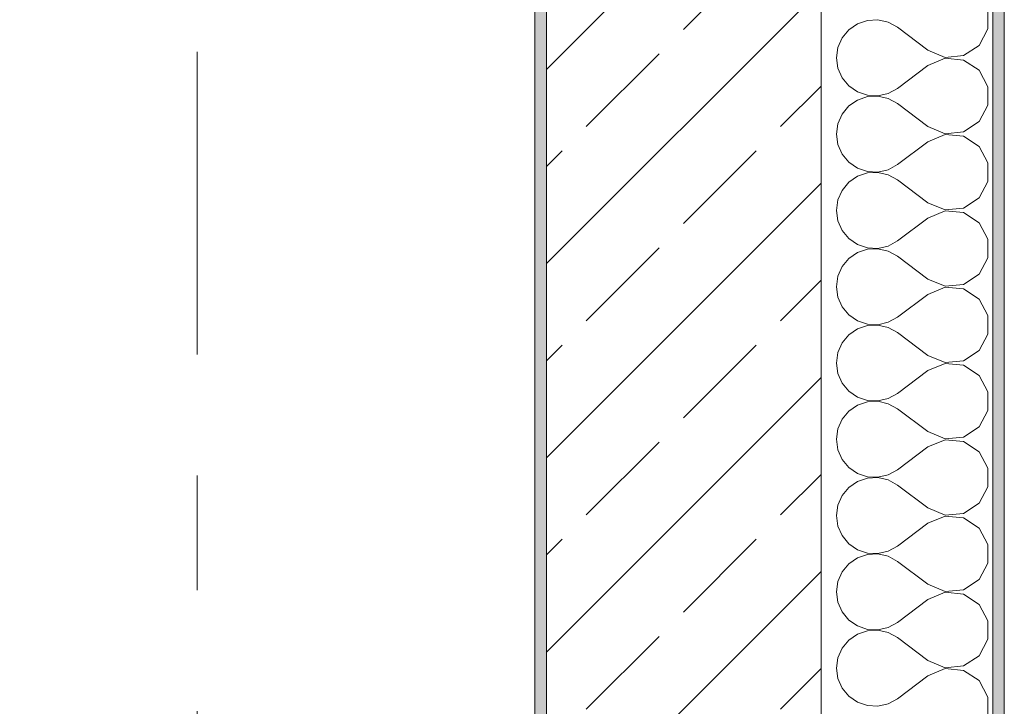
# Model space of a CAD drawing. Header units: metres. Extents: x -3.6 to 85.2, y -11 to 16.8.
# Tile 475 of 508: x 61.6 to 62.4, y 8.7 to 9.3. Entities that reach past the tile are written whole.
import ezdxf

# ---------------------------------------------------------------- set-up
doc = ezdxf.new("R2010")
doc.units = ezdxf.units.M
doc.header["$MEASUREMENT"] = 0
doc.linetypes.add('Strichlinie doppelt', pattern=[0.546806, 0.264583, -0.105833, 0.070556, -0.105833])
doc.linetypes.add('Wipeout_Contour', pattern=[1, 0, -1])
for name, color, linetype in [('154 - Bemaßung_ Beschriftung.Ausbau - Deckenspiegel', 7, 'Continuous'), ('451 - Universal.Achsen Raster', 7, 'Continuous'), ('604 - Struktur.Wand Aussen', 7, 'Continuous')]:
    doc.layers.add(name, color=color, linetype=linetype)
doc.styles.add('ERSTELLTER_STIL_2', font='txt')
doc.dimstyles.new('ERSTELLTER_STIL__1', dxfattribs={"dimtxt": 0.1, "dimasz": 0.0532, "dimexe": 0.18, "dimexo": 0.0625, "dimgap": 0, "dimtad": 1, "dimtih": 1, "dimtoh": 1, "dimzin": 0, "dimdsep": 46, "dimtxsty": 'ERSTELLTER_STIL_2', "dimblk": 'ARROWHEAD_2', "dimblk1": 'ARROWHEAD_2', "dimblk2": 'ARROWHEAD_2', "dimcen": 0.09, "dimse1": 1, "dimse2": 1, "dimclrd": 7, "dimclre": 7, "dimclrt": 7, "dimazin": 0, "dimtfac": 1, "dimtdec": 4, "dimtmove": 0, "dimatfit": 3, "dimfxl": 1, "dimtolj": 1, "dimtzin": 0, "dimarcsym": 0})

# ---------------------------------------------------------------- blocks, each defined once
blk = doc.blocks.new('*X116')
at = {"layer": '604 - Struktur.Wand Aussen', "color": 7, "linetype": 'Continuous', "lineweight": 5}
for p, q in [((62.42069, 9.29188), (62.42069, 9.30812)), ((62.3155, 9.29942), (62.30678, 9.29648)), ((62.32469, 9.29987), (62.3155, 9.29942)), ((62.33364, 9.29778), (62.32469, 9.29987)), ((62.34169, 9.29333), (62.33364, 9.29778)), ((62.2992, 9.29127), (62.29334, 9.28419)), ((62.30678, 9.29648), (62.2992, 9.29127)), ((62.36836, 9.27333), (62.34169, 9.29333)), ((62.41302, 9.27757), (62.42069, 9.29188)), ((62.29334, 9.28419), (62.28963, 9.27578)), ((62.28963, 9.27578), (62.28836, 9.26667)), ((62.36836, 9.27333), (62.38333, 9.26705)), ((62.39949, 9.26858), (62.41302, 9.27757)), ((62.28836, 9.26667), (62.28963, 9.25756)), ((62.38333, 9.26629), (62.36836, 9.26)), ((62.38333, 9.26705), (62.39949, 9.26858)), ((62.39949, 9.26475), (62.38333, 9.26629)), ((62.41302, 9.25576), (62.39949, 9.26475)), ((62.28963, 9.25756), (62.29334, 9.24914)), ((62.36836, 9.26), (62.34169, 9.24)), ((62.42069, 9.24145), (62.41302, 9.25576)), ((62.29334, 9.24914), (62.2992, 9.24206)), ((62.2992, 9.24206), (62.30678, 9.23685)), ((62.30678, 9.23685), (62.3155, 9.23391)), ((62.33364, 9.23555), (62.34169, 9.24)), ((62.42069, 9.22521), (62.42069, 9.24145)), ((62.30678, 9.22981), (62.2992, 9.22461)), ((62.3155, 9.23275), (62.30678, 9.22981)), ((62.3155, 9.23391), (62.32469, 9.23347)), ((62.32469, 9.2332), (62.3155, 9.23275)), ((62.32469, 9.23347), (62.33364, 9.23555)), ((62.33364, 9.23112), (62.32469, 9.2332)), ((62.34169, 9.22667), (62.33364, 9.23112)), ((62.2992, 9.22461), (62.29334, 9.21752)), ((62.36836, 9.20667), (62.34169, 9.22667)), ((62.41302, 9.2109), (62.42069, 9.22521)), ((62.29334, 9.21752), (62.28963, 9.20911)), ((62.28963, 9.20911), (62.28836, 9.2)), ((62.36836, 9.20667), (62.38333, 9.20038)), ((62.39949, 9.20192), (62.41302, 9.2109)), ((62.28836, 9.2), (62.28963, 9.19089)), ((62.38333, 9.19962), (62.36836, 9.19333)), ((62.38333, 9.20038), (62.39949, 9.20192)), ((62.39949, 9.19808), (62.38333, 9.19962)), ((62.41302, 9.1891), (62.39949, 9.19808)), ((62.28963, 9.19089), (62.29334, 9.18248)), ((62.36836, 9.19333), (62.34169, 9.17333)), ((62.42069, 9.17479), (62.41302, 9.1891)), ((62.29334, 9.18248), (62.2992, 9.17539)), ((62.2992, 9.17539), (62.30678, 9.17019)), ((62.30678, 9.17019), (62.3155, 9.16725)), ((62.32469, 9.1668), (62.33364, 9.16888)), ((62.33364, 9.16888), (62.34169, 9.17333)), ((62.42069, 9.15855), (62.42069, 9.17479)), ((62.30678, 9.16315), (62.2992, 9.15794)), ((62.3155, 9.16609), (62.30678, 9.16315)), ((62.3155, 9.16725), (62.32469, 9.1668)), ((62.32469, 9.16653), (62.3155, 9.16609)), ((62.33364, 9.16445), (62.32469, 9.16653)), ((62.34169, 9.16), (62.33364, 9.16445)), ((62.36836, 9.14), (62.34169, 9.16)), ((62.29334, 9.15086), (62.28963, 9.14244)), ((62.2992, 9.15794), (62.29334, 9.15086)), ((62.41302, 9.14424), (62.42069, 9.15855)), ((62.28963, 9.14244), (62.28836, 9.13333)), ((62.39949, 9.13525), (62.41302, 9.14424)), ((62.36836, 9.14), (62.38333, 9.13371)), ((62.38333, 9.13371), (62.39949, 9.13525)), ((62.28836, 9.13333), (62.28963, 9.12422)), ((62.36836, 9.12667), (62.34169, 9.10667)), ((62.38333, 9.13295), (62.36836, 9.12667)), ((62.39949, 9.13142), (62.38333, 9.13295)), ((62.41302, 9.12243), (62.39949, 9.13142)), ((62.28963, 9.12422), (62.29334, 9.11581)), ((62.42069, 9.10812), (62.41302, 9.12243)), ((62.29334, 9.11581), (62.2992, 9.10873)), ((62.2992, 9.10873), (62.30678, 9.10352)), ((62.42069, 9.09188), (62.42069, 9.10812)), ((62.30678, 9.10352), (62.3155, 9.10058)), ((62.3155, 9.09942), (62.30678, 9.09648)), ((62.3155, 9.10058), (62.32469, 9.10013)), ((62.32469, 9.09987), (62.3155, 9.09942)), ((62.32469, 9.10013), (62.33364, 9.10222)), ((62.33364, 9.09778), (62.32469, 9.09987)), ((62.33364, 9.10222), (62.34169, 9.10667)), ((62.2992, 9.09127), (62.29334, 9.08419)), ((62.30678, 9.09648), (62.2992, 9.09127)), ((62.34169, 9.09333), (62.33364, 9.09778)), ((62.36836, 9.07333), (62.34169, 9.09333)), ((62.41302, 9.07757), (62.42069, 9.09188)), ((62.29334, 9.08419), (62.28963, 9.07578)), ((62.28963, 9.07578), (62.28836, 9.06667)), ((62.39949, 9.06858), (62.41302, 9.07757)), ((62.28836, 9.06667), (62.28963, 9.05756)), ((62.36836, 9.07333), (62.38333, 9.06705)), ((62.38333, 9.06629), (62.36836, 9.06)), ((62.38333, 9.06705), (62.39949, 9.06858)), ((62.39949, 9.06475), (62.38333, 9.06629)), ((62.28963, 9.05756), (62.29334, 9.04914)), ((62.36836, 9.06), (62.34169, 9.04)), ((62.41302, 9.05576), (62.39949, 9.06475)), ((62.29334, 9.04914), (62.2992, 9.04206)), ((62.42069, 9.04145), (62.41302, 9.05576)), ((62.2992, 9.04206), (62.30678, 9.03685)), ((62.33364, 9.03555), (62.34169, 9.04)), ((62.42069, 9.02521), (62.42069, 9.04145)), ((62.30678, 9.03685), (62.3155, 9.03391)), ((62.3155, 9.03275), (62.30678, 9.02981)), ((62.3155, 9.03391), (62.32469, 9.03347)), ((62.32469, 9.0332), (62.3155, 9.03275)), ((62.32469, 9.03347), (62.33364, 9.03555)), ((62.33364, 9.03112), (62.32469, 9.0332)), ((62.34169, 9.02667), (62.33364, 9.03112)), ((62.2992, 9.02461), (62.29334, 9.01752)), ((62.30678, 9.02981), (62.2992, 9.02461)), ((62.36836, 9.00667), (62.34169, 9.02667)), ((62.41302, 9.0109), (62.42069, 9.02521)), ((62.29334, 9.01752), (62.28963, 9.00911)), ((62.28963, 9.00911), (62.28836, 9)), ((62.36836, 9.00667), (62.38333, 9.00038)), ((62.39949, 9.00192), (62.41302, 9.0109)), ((62.28836, 9), (62.28963, 8.99089)), ((62.38333, 8.99962), (62.36836, 8.99333)), ((62.38333, 9.00038), (62.39949, 9.00192)), ((62.39949, 8.99808), (62.38333, 8.99962)), ((62.41302, 8.9891), (62.39949, 8.99808)), ((62.28963, 8.99089), (62.29334, 8.98248)), ((62.36836, 8.99333), (62.34169, 8.97333)), ((62.42069, 8.97479), (62.41302, 8.9891)), ((62.29334, 8.98248), (62.2992, 8.97539)), ((62.2992, 8.97539), (62.30678, 8.97019)), ((62.30678, 8.97019), (62.3155, 8.96725)), ((62.33364, 8.96888), (62.34169, 8.97333)), ((62.42069, 8.95855), (62.42069, 8.97479)), ((62.30678, 8.96315), (62.2992, 8.95794)), ((62.3155, 8.96609), (62.30678, 8.96315)), ((62.3155, 8.96725), (62.32469, 8.9668)), ((62.32469, 8.96653), (62.3155, 8.96609)), ((62.32469, 8.9668), (62.33364, 8.96888)), ((62.33364, 8.96445), (62.32469, 8.96653)), ((62.34169, 8.96), (62.33364, 8.96445)), ((62.2992, 8.95794), (62.29334, 8.95086)), ((62.36836, 8.94), (62.34169, 8.96)), ((62.41302, 8.94424), (62.42069, 8.95855)), ((62.29334, 8.95086), (62.28963, 8.94244)), ((62.28963, 8.94244), (62.28836, 8.93333)), ((62.36836, 8.94), (62.38333, 8.93371)), ((62.39949, 8.93525), (62.41302, 8.94424)), ((62.28836, 8.93333), (62.28963, 8.92422)), ((62.38333, 8.93295), (62.36836, 8.92667)), ((62.38333, 8.93371), (62.39949, 8.93525)), ((62.39949, 8.93142), (62.38333, 8.93295)), ((62.41302, 8.92243), (62.39949, 8.93142)), ((62.28963, 8.92422), (62.29334, 8.91581)), ((62.36836, 8.92667), (62.34169, 8.90667)), ((62.42069, 8.90812), (62.41302, 8.92243)), ((62.29334, 8.91581), (62.2992, 8.90873)), ((62.2992, 8.90873), (62.30678, 8.90352)), ((62.30678, 8.90352), (62.3155, 8.90058)), ((62.32469, 8.90013), (62.33364, 8.90222)), ((62.33364, 8.90222), (62.34169, 8.90667)), ((62.42069, 8.89188), (62.42069, 8.90812)), ((62.30678, 8.89648), (62.2992, 8.89127)), ((62.3155, 8.89942), (62.30678, 8.89648)), ((62.3155, 8.90058), (62.32469, 8.90013)), ((62.32469, 8.89987), (62.3155, 8.89942)), ((62.33364, 8.89778), (62.32469, 8.89987)), ((62.34169, 8.89333), (62.33364, 8.89778)), ((62.36836, 8.87333), (62.34169, 8.89333)), ((62.29334, 8.88419), (62.28963, 8.87578)), ((62.2992, 8.89127), (62.29334, 8.88419)), ((62.41302, 8.87757), (62.42069, 8.89188)), ((62.28963, 8.87578), (62.28836, 8.86667)), ((62.39949, 8.86858), (62.41302, 8.87757)), ((62.36836, 8.87333), (62.38333, 8.86705)), ((62.38333, 8.86705), (62.39949, 8.86858)), ((62.28836, 8.86667), (62.28963, 8.85756)), ((62.36836, 8.86), (62.34169, 8.84)), ((62.38333, 8.86629), (62.36836, 8.86)), ((62.39949, 8.86475), (62.38333, 8.86629)), ((62.41302, 8.85576), (62.39949, 8.86475)), ((62.28963, 8.85756), (62.29334, 8.84914)), ((62.42069, 8.84145), (62.41302, 8.85576)), ((62.29334, 8.84914), (62.2992, 8.84206)), ((62.2992, 8.84206), (62.30678, 8.83685)), ((62.42069, 8.82521), (62.42069, 8.84145)), ((62.30678, 8.83685), (62.3155, 8.83391)), ((62.3155, 8.83275), (62.30678, 8.82981)), ((62.3155, 8.83391), (62.32469, 8.83347)), ((62.32469, 8.8332), (62.3155, 8.83275)), ((62.32469, 8.83347), (62.33364, 8.83555)), ((62.33364, 8.83112), (62.32469, 8.8332)), ((62.33364, 8.83555), (62.34169, 8.84)), ((62.2992, 8.82461), (62.29334, 8.81752)), ((62.30678, 8.82981), (62.2992, 8.82461)), ((62.34169, 8.82667), (62.33364, 8.83112)), ((62.36836, 8.80667), (62.34169, 8.82667)), ((62.41302, 8.8109), (62.42069, 8.82521)), ((62.29334, 8.81752), (62.28963, 8.80911)), ((62.28963, 8.80911), (62.28836, 8.8)), ((62.39949, 8.80192), (62.41302, 8.8109)), ((62.28836, 8.8), (62.28963, 8.79089)), ((62.36836, 8.80667), (62.38333, 8.80038)), ((62.38333, 8.79962), (62.36836, 8.79333)), ((62.38333, 8.80038), (62.39949, 8.80192)), ((62.39949, 8.79808), (62.38333, 8.79962)), ((62.28963, 8.79089), (62.29334, 8.78248)), ((62.36836, 8.79333), (62.34169, 8.77333)), ((62.41302, 8.7891), (62.39949, 8.79808)), ((62.29334, 8.78248), (62.2992, 8.77539)), ((62.42069, 8.77479), (62.41302, 8.7891)), ((62.2992, 8.77539), (62.30678, 8.77019)), ((62.33364, 8.76888), (62.34169, 8.77333)), ((62.42069, 8.75855), (62.42069, 8.77479)), ((62.30678, 8.77019), (62.3155, 8.76725)), ((62.3155, 8.76609), (62.30678, 8.76315)), ((62.3155, 8.76725), (62.32469, 8.7668)), ((62.32469, 8.76653), (62.3155, 8.76609)), ((62.32469, 8.7668), (62.33364, 8.76888)), ((62.33364, 8.76445), (62.32469, 8.76653)), ((62.34169, 8.76), (62.33364, 8.76445)), ((62.2992, 8.75794), (62.29334, 8.75086)), ((62.30678, 8.76315), (62.2992, 8.75794)), ((62.36836, 8.74), (62.34169, 8.76)), ((62.41302, 8.74424), (62.42069, 8.75855)), ((62.29334, 8.75086), (62.28963, 8.74244)), ((62.28963, 8.74244), (62.28836, 8.73333)), ((62.36836, 8.74), (62.38333, 8.73371)), ((62.39949, 8.73525), (62.41302, 8.74424)), ((62.28836, 8.73333), (62.28963, 8.72422)), ((62.38333, 8.73295), (62.36836, 8.72667)), ((62.38333, 8.73371), (62.39949, 8.73525)), ((62.39949, 8.73142), (62.38333, 8.73295)), ((62.41302, 8.72243), (62.39949, 8.73142)), ((62.28963, 8.72422), (62.29334, 8.71581)), ((62.36836, 8.72667), (62.34169, 8.70667)), ((62.42069, 8.70812), (62.41302, 8.72243)), ((62.29334, 8.71581), (62.2992, 8.70873)), ((62.2992, 8.70873), (62.30678, 8.70352)), ((62.33364, 8.70222), (62.34169, 8.70667)), ((62.42069, 8.69188), (62.42069, 8.70812)), ((62.30678, 8.70352), (62.3155, 8.70058)), ((62.3155, 8.70058), (62.32469, 8.70013)), ((62.32469, 8.70013), (62.33364, 8.70222))]:
    blk.add_line(p, q, dxfattribs=at)
blk = doc.blocks.new('*D442')
at = {"layer": '154 - Bemaßung_ Beschriftung.Ausbau - Deckenspiegel', "color": 7, "linetype": 'Continuous', "lineweight": 5}
for p, q in [((55.48999, 8.37748), (55.48999, 8.48248)), ((62.02503, 8.37748), (62.02503, 8.48248)), ((55.5102, 8.46498), (55.46978, 8.39498)), ((62.00482, 8.39498), (62.04523, 8.46498)), ((55.45576, 8.42998), (55.48999, 8.42998)), ((55.48999, 8.42998), (62.02503, 8.42998)), ((62.02503, 8.42998), (62.05926, 8.42998))]:
    blk.add_line(p, q, dxfattribs=at)
at = {"color": 254, "linetype": 'Wipeout_Contour', "lineweight": 0, "ltscale": 237.483972}
blk.add_wipeout([(58.58069, 8.43123), (58.93433, 8.43123), (58.93433, 8.56873), (58.58069, 8.56873)], dxfattribs=at).dxf.layer = '154 - Bemaßung_ Beschriftung.Ausbau - Deckenspiegel'
at = {"layer": '154 - Bemaßung_ Beschriftung.Ausbau - Deckenspiegel', "color": 7, "lineweight": 5, "insert": (58.59944, 8.43058), "char_height": 0.1, "attachment_point": 7, "style": 'ERSTELLTER_STIL_2'}
blk.add_mtext('\\A1;{\\pql;\\fArial|b0|i0|c0|p38;6,53\\fArial|b0|i0|c0|p38;\\A1{\\H.66x;\\S5^  ;}}', dxfattribs=at)
blk = doc.blocks.new('ARROWHEAD_2')
at = {"color": 0, "linetype": 'Continuous', "lineweight": 0}
for p, q in [((-0.378, -0.655), (0.378, 0.655)), ((0, 0), (-1, 0))]:
    blk.add_line(p, q, dxfattribs=at)

msp = doc.modelspace()

# ---------------------------------------------------------------- hatches: boundary and pattern name
at = {"layer": '604 - Struktur.Wand Aussen', "linetype": 'Continuous', "lineweight": 0, "true_color": 0x000000}
h = msp.add_hatch(dxfattribs=at)
h.set_pattern_fill('Verputz_0001', color=18, style=0, pattern_type=2)
h.set_pattern_definition([(0, (0, 0), (0, 0.08660254), [0, -0.05]), (0, (0.025, 0.0433), (0, 0.08660254), [0, -0.05])])
h.paths.add_polyline_path([(62.42502, 7.935), (62.43502, 7.935), (62.43502, 13.845), (62.42502, 13.845)])
h = msp.add_hatch(dxfattribs=at)
h.set_pattern_fill('Beton__Stahlbeton_0001', color=18, style=0, pattern_type=2)
h.set_pattern_definition([(45, (0, 0), (-0.08485281, 0.08485281), []), (45, (-0.04243, 0.04243), (-0.08485281, 0.08485281), [0.09, -0.03])])
h.paths.add_polyline_path([(62.03502, 7.935), (62.08502, 7.935), (62.15503, 7.935), (62.27502, 7.935), (62.27502, 13.455), (62.03502, 13.455)])
h = msp.add_hatch(dxfattribs=at)
h.set_pattern_fill('Gips_0001', color=18, style=0, pattern_type=2)
h.set_pattern_definition([(45, (0, 0), (-0.01767767, 0.01767767), [0, -0.025])])
h.paths.add_polyline_path([(62.02503, 12.98998), (62.02503, 8.50998), (62.03502, 8.50998), (62.03502, 12.98998)])

# ---------------------------------------------------------------- linework, layer by layer
at = {"layer": '604 - Struktur.Wand Aussen', "color": 7, "linetype": 'Continuous', "lineweight": 5}
msp.add_line((62.42502, 7.935), (62.42502, 13.705), dxfattribs=at)
at = {"layer": '604 - Struktur.Wand Aussen', "color": 7, "linetype": 'Continuous', "lineweight": 13}
for p, q in [((62.27502, 7.935), (62.27502, 13.455)), ((62.03502, 12.98998), (62.03502, 8.50998))]:
    msp.add_line(p, q, dxfattribs=at)
at = {"layer": '604 - Struktur.Wand Aussen', "color": 7, "linetype": 'Continuous', "lineweight": 5, "flags": 128}
for points in [[(62.43502, 7.935), (62.43502, 13.845)], [(62.02503, 12.98998), (62.02503, 8.50998)]]:
    msp.add_lwpolyline(points, dxfattribs=at)

# ---------------------------------------------------------------- block references
at = {"layer": '604 - Struktur.Wand Aussen', "color": 7, "lineweight": 18}
msp.add_blockref('*X116', (0, 0), dxfattribs=at)

# ---------------------------------------------------------------- next in the draw order: dimensions: what is measured, and where the dimension line sits
at = {"layer": '154 - Bemaßung_ Beschriftung.Ausbau - Deckenspiegel', "color": 7, "linetype": 'Continuous', "lineweight": 5}
dim = msp.add_linear_dim(base=(62.02503, 8.42998), p1=(55.48999, 8.08998), p2=(62.02503, 8.08998), dimstyle='ERSTELLTER_STIL__1', dxfattribs=at)
dim.commit()
dim.dimension.update_dxf_attribs({"geometry": '*D442', "text_midpoint": (58.86438, 8.49998), "dimtype": 160})

# ---------------------------------------------------------------- next in the draw order: linework, layer by layer
at = {"layer": '451 - Universal.Achsen Raster', "color": 160, "linetype": 'Strichlinie doppelt', "lineweight": 9, "true_color": 0x3232ff}
msp.add_line((61.72999, -10.585), (61.72999, 16.355), dxfattribs=at)

doc.saveas('drawing.dxf')
